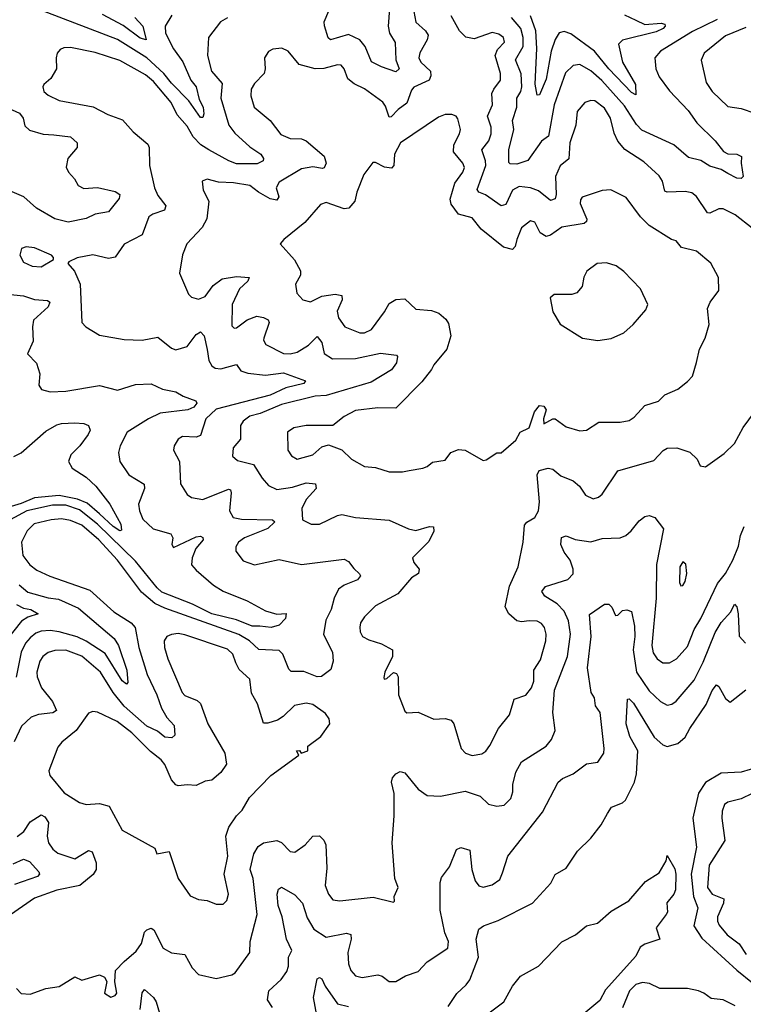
# Model space of a CAD drawing. Extents: x 1678759 to 1859541, y 384609 to 522867.
# Tile 330 of 466: x 1763829 to 1767054, y 512255 to 516645. Entities that reach past the tile are written whole.
import ezdxf

# ---------------------------------------------------------------- set-up
doc = ezdxf.new("R2010")
doc.units = 0

msp = doc.modelspace()

# ---------------------------------------------------------------- linework, layer by layer
at = {"layer": '0CON20XD'}
for points in [[(1765481.3, 516755), (1765471, 516615), (1765476.7, 516585), (1765503, 516543), (1765505.6, 516465.6), (1765519.6, 516425), (1765505, 516412.3), (1765441.9, 516435), (1765396.2, 516456.2), (1765368.1, 516525), (1765345, 516555.3), (1765295, 516578.9), (1765214.7, 516554.7), (1765204.3, 516564.3), (1765186.9, 516616.9), (1765186.3, 516635), (1765206.4, 516683.6)], [(1765580.4, 516705), (1765594.1, 516634.1), (1765637.8, 516595), (1765648.8, 516575), (1765645.4, 516555), (1765613, 516497), (1765608.5, 516475), (1765616.8, 516455), (1765660, 516415), (1765661.7, 516395), (1765653.9, 516375), (1765585, 516343.5), (1765575, 516330.8), (1765555, 516272.5), (1765515.7, 516244.3), (1765485, 516210.8), (1765475, 516209.4), (1765458.9, 516258.9), (1765447, 516277), (1765365, 516336.4), (1765319.3, 516359.3), (1765290.7, 516380.7), (1765275, 516426.2), (1765261.5, 516441.5), (1765245, 516443.5), (1765185, 516426.8), (1765145, 516425.4), (1765074.2, 516445), (1765025, 516503.8), (1764997.3, 516517.3), (1764957, 516513), (1764937.1, 516502.9), (1764920, 516475), (1764923.1, 516425), (1764917.8, 516405), (1764875, 516360), (1764860.4, 516335), (1764859.1, 516305), (1764874.4, 516255), (1764945, 516195.7), (1764992.4, 516132.4), (1765035, 516115.4), (1765085, 516112.8), (1765105, 516104.6), (1765186.3, 516036.3), (1765194.7, 516005), (1765185.9, 515984.1), (1765178.5, 515981.5), (1765135, 515988.9), (1765085, 515978.9), (1764985, 515919.5), (1764972.1, 515895), (1764983.2, 515855), (1764975, 515839.6), (1764945, 515845.7), (1764892.9, 515875), (1764855, 515904.7), (1764782.3, 515917.7), (1764715, 515920), (1764665, 515933.8), (1764642.5, 515925), (1764646, 515885), (1764671.8, 515835), (1764662.7, 515757.3), (1764642.3, 515717.7), (1764573.3, 515645), (1764554, 515596), (1764541.2, 515515), (1764580.9, 515420.9), (1764595, 515408), (1764625, 515398.1), (1764655, 515411.1), (1764690.9, 515459.1), (1764730.8, 515489.2), (1764795, 515499.1), (1764851.4, 515495), (1764845, 515479.1), (1764808.7, 515445), (1764776.4, 515375), (1764775, 515280), (1764785, 515268.8), (1764795, 515270), (1764843.2, 515306.8), (1764885, 515322), (1764915, 515317.2), (1764936.2, 515306.2), (1764941.2, 515295), (1764916.8, 515225), (1764915.5, 515215), (1764926.5, 515196.5), (1765005, 515156.1), (1765035, 515154.2), (1765065, 515161.8), (1765116.4, 515193.6), (1765155, 515232.5), (1765174.8, 515204.8), (1765185.8, 515155.8), (1765222.7, 515132.7), (1765325, 515134.2), (1765437.2, 515157.2), (1765508.3, 515148.3), (1765513, 515143), (1765508, 515115), (1765486.1, 515083.9), (1765395, 515028.9), (1765195, 514968.3), (1765145, 514966.3), (1764995, 514928.7), (1764900.8, 514889.2), (1764855, 514876.9), (1764824.4, 514855), (1764813.1, 514835), (1764813.5, 514775), (1764780, 514735), (1764777.9, 514697.9), (1764799.2, 514679.2), (1764871.4, 514661.4), (1764910.1, 514600.1), (1764937.4, 514567.4), (1764975, 514549.5), (1765045, 514560), (1765105, 514579.5), (1765147.1, 514575), (1765149.5, 514555), (1765106.1, 514505), (1765086.9, 514465), (1765088.8, 514415), (1765127.5, 514395), (1765165, 514395.6), (1765245, 514434.3), (1765265, 514437.8), (1765325, 514424.5), (1765475, 514413.3), (1765561.2, 514375), (1765595, 514366.5), (1765655, 514385.4), (1765672.9, 514382.9), (1765674.3, 514364.3), (1765652.2, 514317.8), (1765579.4, 514245), (1765585.6, 514225), (1765608.6, 514195), (1765606.2, 514175), (1765575, 514156.7), (1765514.2, 514085), (1765415, 514030.6), (1765365, 513982.5), (1765347.8, 513955), (1765344.5, 513935.5), (1765345.6, 513915), (1765357.1, 513895), (1765385, 513879.5), (1765441.7, 513861.7), (1765490.8, 513835), (1765490.4, 513805), (1765456, 513735), (1765451.2, 513711.2), (1765453.6, 513703.6), (1765465, 513706.7), (1765495, 513733.8), (1765508.8, 513728.8), (1765515.8, 513715), (1765517.5, 513635), (1765545, 513561.2), (1765555, 513554.4), (1765605, 513556.7), (1765675, 513525.6), (1765725, 513529.4), (1765751.7, 513521.7), (1765764.5, 513504.5), (1765795.8, 513395), (1765816.2, 513375), (1765845, 513364.4), (1765888.2, 513371.8), (1765906.4, 513383.6), (1765925, 513408), (1765962.7, 513485), (1766012.2, 513545), (1766032.2, 513615), (1766085, 513632.9), (1766110.5, 513665), (1766120, 513695), (1766120, 513745), (1766149.5, 513790.5), (1766173.3, 513875), (1766175.3, 513905), (1766167.9, 513935), (1766155, 513952.5), (1766135, 513962.3), (1766100, 513965), (1766065, 513960.3), (1766045, 513964.7), (1766008.4, 513995), (1765993.2, 514026.8), (1766011.5, 514118.5), (1766050.8, 514205), (1766072.5, 514315), (1766079.3, 514390.7), (1766089.5, 514405), (1766125, 514425.4), (1766141.2, 514455), (1766145.2, 514495), (1766134.6, 514615.4), (1766144, 514635), (1766185, 514645.7), (1766205, 514640), (1766240.2, 514610.2), (1766295, 514589.2), (1766324.5, 514564.5), (1766350, 514525), (1766385, 514508.1), (1766408.8, 514515), (1766425, 514528.6), (1766495, 514632.5), (1766655, 514678.8), (1766696.6, 514723.4), (1766715, 514733.6), (1766757.5, 514735), (1766815, 514716.9), (1766848, 514685), (1766861.2, 514655), (1766885, 514650.8), (1766969.1, 514710.9), (1767015, 514754.3), (1767053.6, 514826.4), (1767104.6, 514895.4)], [(1764506.9, 516665), (1764477.1, 516615), (1764479.2, 516585), (1764515, 516514.6), (1764556.3, 516456.3), (1764591.6, 516375), (1764614.7, 516345), (1764628.8, 516288.8), (1764646.4, 516255), (1764650, 516225), (1764645, 516208.6), (1764635, 516208.5), (1764582.7, 516282.7), (1764505, 516361.3), (1764471.5, 516405), (1764395.6, 516475), (1764265, 516557), (1763885, 516701.8)], [(1764342.6, 516655), (1764377.2, 516615), (1764392.5, 516555), (1764365, 516561.7), (1764289.4, 516619.4), (1764197.1, 516667.1)], [(1767093.6, 515715), (1767018.1, 515775), (1766965, 515801.5), (1766945, 515801.8), (1766905, 515781.5), (1766895, 515783.5), (1766845, 515856.9), (1766825, 515872.5), (1766795, 515878.8), (1766715, 515876.2), (1766705, 515880.4), (1766693.8, 515925), (1766679.2, 515949.1), (1766610.6, 516010.6), (1766526.2, 516066.2), (1766495, 516103.1), (1766478.1, 516138.1), (1766462.7, 516205), (1766435, 516249.6), (1766392.1, 516282.1), (1766375, 516284.6), (1766347.5, 516275), (1766313.1, 516235), (1766307.7, 516175), (1766281.3, 516095), (1766275.9, 516024.1), (1766237.2, 515992.8), (1766217.5, 515945), (1766220.3, 515865), (1766215, 515845.7), (1766195, 515838.8), (1766141.4, 515881.4), (1766105, 515894.7), (1766055, 515901.2), (1766025, 515884.5), (1765995, 515820), (1765975, 515814.6), (1765905, 515864.2), (1765875.8, 515875.8), (1765868.1, 515888.1), (1765905.9, 515995), (1765905.5, 516015.5), (1765888.1, 516065), (1765919.7, 516105), (1765930.6, 516135), (1765930.3, 516165), (1765914.3, 516215), (1765936.2, 516265), (1765933.3, 516315), (1765941.4, 516335), (1765971.1, 516375), (1765971.4, 516405), (1765948.4, 516485), (1765958.9, 516511.1), (1765989.6, 516545), (1765984.7, 516564.7), (1765965, 516580.4), (1765935, 516586.9), (1765855, 516558.8), (1765817.1, 516567.1), (1765788.9, 516595), (1765752.1, 516662.1)], [(1766525, 516666.2), (1766575, 516641.9), (1766615, 516623.9), (1766688.7, 516628.7), (1766703.8, 516625), (1766705.8, 516615.8), (1766696.9, 516605), (1766665, 516590.5), (1766516.3, 516553.7), (1766498.2, 516535), (1766515.3, 516455), (1766573.3, 516355), (1766575, 516310), (1766555, 516320.4), (1766455, 516426.1), (1766390.9, 516505), (1766285, 516581.8), (1766255, 516592), (1766233.4, 516586.6), (1766215, 516556.7), (1766197.3, 516505), (1766175, 516379.5), (1766145, 516309.2), (1766135, 516308), (1766126.5, 516356.5), (1766133.1, 516516.9), (1766129.1, 516595), (1766105, 516661.4)], [(1763705.5, 516645), (1763682.9, 516605), (1763690.4, 516555), (1763734.4, 516495), (1763728.1, 516475), (1763687.9, 516442.1), (1763667.5, 516405), (1763667.5, 516375), (1763689.1, 516295), (1763705, 516268.9), (1763735, 516246.8), (1763795, 516242.2), (1763828, 516228), (1763844.6, 516205), (1763850.9, 516170.9), (1763872.3, 516152.3), (1763934, 516134), (1763980.5, 516130.5)], [(1764755, 516652.7), (1764723.1, 516635), (1764670.6, 516565), (1764666, 516485), (1764684.1, 516415), (1764730.5, 516360.5), (1764725.3, 516295), (1764761.2, 516175), (1764788, 516138), (1764855, 516077.7), (1764903.1, 516045), (1764915.7, 516025), (1764914, 516015), (1764887.8, 516002.2), (1764795, 516002.4), (1764760.8, 516015), (1764672.2, 516065), (1764636.2, 516086.2), (1764601.7, 516121.7), (1764575, 516169.5), (1764531.1, 516221.1), (1764503.5, 516275), (1764425, 516368.6), (1764389.1, 516399.1), (1764275, 516462.4), (1764165, 516497.6), (1764055, 516521.2), (1764025, 516518.9), (1764008.9, 516511.1), (1763995.7, 516495), (1763990.6, 516475), (1763992.5, 516425), (1763967.3, 516382.7), (1763936.2, 516355), (1763932, 516345), (1763936.7, 516325), (1763955, 516308), (1764005, 516283.6), (1764156.5, 516256.5), (1764221.2, 516221.2), (1764287.4, 516197.4), (1764335, 516144.2), (1764399.7, 516089.7), (1764405.7, 516075), (1764407.5, 515995), (1764429.2, 515895), (1764445, 515861.4), (1764479.6, 515815), (1764474.7, 515795.3), (1764422.2, 515777.8), (1764405, 515765.5), (1764375, 515685.8), (1764295, 515644.5), (1764254.6, 515585.4), (1764225, 515580.4), (1764155, 515596.5), (1764085, 515582.5), (1764047.5, 515565), (1764043, 515557), (1764073.6, 515523.6), (1764098.5, 515465), (1764105.7, 515295), (1764123.8, 515275), (1764185, 515238.6), (1764295, 515219.4), (1764375, 515215.8), (1764445, 515228.9), (1764505, 515179.4), (1764525, 515173.3), (1764575, 515187.3), (1764615, 515240.6), (1764635, 515252.9), (1764650.4, 515235), (1764663.8, 515173.8), (1764671.3, 515125), (1764685, 515101.1), (1764700.5, 515090.5), (1764725, 515088.6), (1764795, 515107.5), (1764815, 515079.5), (1764845, 515068.9), (1764925, 515059.7), (1765005, 515070.2), (1765102.5, 515035), (1765095, 515021.8), (1765015, 515003), (1764945, 514970.3), (1764705, 514907.7), (1764659, 514865), (1764635, 514790), (1764615, 514783.1), (1764555, 514785.8), (1764535, 514773.8), (1764517.5, 514745), (1764514.2, 514725), (1764540.6, 514675), (1764545.5, 514575), (1764575, 514528.1), (1764595, 514513.6), (1764645, 514505.3), (1764758.8, 514551.2), (1764768.7, 514548.7), (1764772, 514535), (1764763.8, 514455), (1764780, 514425), (1764817.9, 514417.9), (1764955.3, 514415.3), (1764965.3, 514405.3), (1764935, 514375.7), (1764831.4, 514335), (1764803.8, 514315), (1764792.5, 514295), (1764791.5, 514275), (1764825, 514232.2), (1764875, 514213.8), (1764985, 514238.1), (1765085, 514216.2), (1765275, 514238.8), (1765295, 514229.5), (1765317.7, 514197.7), (1765344, 514174), (1765348.5, 514165), (1765335, 514147.1), (1765275, 514123.8), (1765250, 514105), (1765230.5, 514065), (1765217.5, 514015), (1765193.2, 513966.8), (1765183.2, 513903.2), (1765222.9, 513825), (1765225.4, 513784.6), (1765215, 513747.1), (1765173.8, 513716.2), (1765155, 513715.4), (1765095, 513738.2), (1765039.1, 513739.1), (1765028.5, 513748.5), (1765002, 513815), (1764985, 513832.7), (1764895, 513836.9), (1764852.5, 513875), (1764805, 513903.5), (1764475, 514021), (1764431.6, 514041.6), (1764372, 514092), (1764264.8, 514235), (1764181, 514325), (1764105, 514391), (1764055, 514412.2), (1764015, 514419), (1763968.8, 514415), (1763893, 514397), (1763861.6, 514365), (1763837.4, 514315), (1763842.2, 514255), (1763873.4, 514213.4), (1763905, 514190.8), (1763963.7, 514163.7), (1764141.3, 514101.3), (1764247.9, 514005), (1764325.7, 513955.7), (1764342.7, 513935), (1764360.5, 513845), (1764397.5, 513725), (1764439.7, 513635), (1764460.2, 513575), (1764485, 513532.7), (1764517.6, 513497.6), (1764520.6, 513455), (1764507.3, 513442.7), (1764475, 513445.3), (1764443.1, 513473.1), (1764395, 513494.8), (1764294.5, 513584.5), (1764245, 513645.3), (1764188.9, 513735), (1764105, 513806.7), (1764035, 513833.4), (1763985, 513832.4), (1763955, 513822.7), (1763932.1, 513805), (1763918.7, 513785), (1763905.3, 513735), (1763905.9, 513715), (1763925.3, 513665), (1763975.3, 513605), (1763993.1, 513565), (1763976.3, 513553.7), (1763912.6, 513547.4), (1763880, 513535), (1763837.1, 513495), (1763804.6, 513425)], [(1766937.7, 516645), (1766828, 516592), (1766685.7, 516505), (1766659.6, 516475), (1766663.9, 516425), (1766679.6, 516389.6), (1766725, 516328.1), (1766809, 516239), (1766846.9, 516185), (1766928.2, 516105), (1766966.5, 516056.5), (1766985, 516047.1), (1767025, 516044.4), (1767046, 516035), (1767044.4, 516004.4), (1767053.3, 515945), (1767045, 515936.7), (1767025, 515938), (1766985, 515958.1), (1766956, 515976), (1766905, 515991.6), (1766865, 516017.4), (1766809.8, 516029.8), (1766745, 516086.7), (1766602.4, 516152.4), (1766577.7, 516177.7), (1766525, 516261), (1766423.8, 516373.8), (1766375, 516417.2), (1766325, 516444.5), (1766295, 516441.1), (1766262.1, 516407.9), (1766211.6, 516265), (1766186.5, 516125), (1766155, 516102.5), (1766093.9, 516016.1), (1766045, 516001.1), (1766015, 516001.8), (1766008.6, 516008.6), (1766008.8, 516065), (1766031.9, 516155), (1766025.8, 516195.8), (1766044.2, 516255), (1766044.7, 516295), (1766063, 516325), (1766067, 516345), (1766063.9, 516403.9), (1766039.2, 516465), (1766073.3, 516525), (1766073.1, 516565), (1766062, 516605), (1766021.4, 516655)], [(1767065, 516609.2), (1766975, 516572.2), (1766880, 516495), (1766865.7, 516464.3), (1766888.5, 516365), (1766914.8, 516324.8), (1766985, 516257.8), (1767045, 516248.8), (1767105, 516228.5)], [(1765535, 514628.1), (1765565, 514634.4), (1765625.4, 514644.6), (1765645, 514651.9), (1765668.5, 514671.5), (1765725, 514680.8), (1765750.8, 514715), (1765785, 514727.8), (1765815, 514725.8), (1765895, 514678.8), (1765908.3, 514681.7), (1765955, 514713.3), (1765975, 514713.3), (1766040.8, 514769.2), (1766060, 514805), (1766100, 514825), (1766123.7, 514896.3), (1766145, 514924.2), (1766165, 514920.8), (1766175.5, 514905), (1766163.5, 514865), (1766165, 514843.3), (1766205, 514865.6), (1766215, 514865.5), (1766265, 514829.4), (1766325, 514811.1), (1766355, 514814.3), (1766409.5, 514850.5), (1766505, 514850), (1766545, 514858.2), (1766567.3, 514872.7), (1766615, 514924.3), (1766676.7, 514943.3), (1766705, 514972.5), (1766762.1, 514997.9), (1766805, 515030.8), (1766827.5, 515055), (1766845.7, 515115.7), (1766858.5, 515175), (1766883.8, 515225), (1766902.5, 515285), (1766895, 515357.5), (1766906.2, 515385), (1766945, 515436.7), (1766944, 515495), (1766909.5, 515559.5), (1766845, 515612), (1766778.7, 515628.7), (1766755, 515658), (1766733.3, 515665), (1766635, 515727.1), (1766595.9, 515765.9), (1766531.7, 515851.7), (1766464.1, 515885.9), (1766425, 515882.9), (1766336.4, 515853.6), (1766327.9, 515842.1), (1766327.1, 515825), (1766356.7, 515755), (1766355.3, 515744.7), (1766344.7, 515735.3), (1766245, 515719.6), (1766195, 515684), (1766175, 515678.2), (1766148.5, 515695), (1766125, 515742), (1766105, 515747.5), (1766065, 515717.1), (1766044.7, 515665), (1766037.1, 515632.9), (1766025, 515620.4), (1765985, 515630.4), (1765885, 515710), (1765845, 515761.9), (1765785, 515777.5), (1765751.7, 515821.7), (1765747.9, 515845), (1765768.5, 515915), (1765804.6, 515965), (1765810.8, 515985), (1765804.6, 516005), (1765762.3, 516055), (1765763.6, 516086.4), (1765788.9, 516135), (1765793.1, 516155), (1765782.1, 516202.1), (1765774.1, 516214.1), (1765755, 516221.2), (1765725, 516221.4), (1765695, 516209.4), (1765525.6, 516095), (1765498.9, 516045), (1765496.2, 515995), (1765486.7, 515983.3), (1765455, 515987.7), (1765415, 516007.5), (1765402.5, 516007.5), (1765362, 515955), (1765331.5, 515875), (1765323.1, 515835), (1765295.3, 515804.7), (1765275, 515800.8), (1765195, 515828.9), (1765168.9, 515821.1), (1765099.8, 515740.2), (1765006.7, 515665), (1764990, 515645), (1765053.4, 515573.4), (1765080, 515525), (1765080.8, 515505), (1765058.6, 515465), (1765064, 515425), (1765091.2, 515395), (1765125, 515386.9), (1765175, 515412.1), (1765235, 515421.2), (1765264.2, 515415), (1765266.7, 515395), (1765244, 515345), (1765249.6, 515315), (1765278.6, 515275), (1765345, 515248.2), (1765365, 515248.2), (1765396.2, 515263.8), (1765455, 515341.5), (1765475, 515379.1), (1765505, 515397.2), (1765545, 515400), (1765595, 515354), (1765665, 515348.5), (1765696.5, 515336.5), (1765728.8, 515308.8), (1765740, 515290), (1765750.5, 515235), (1765732.2, 515175), (1765675, 515105.8), (1765664.6, 515085.4), (1765620.7, 515029.3), (1765505, 514912.5), (1765425, 514914), (1765325, 514902.5), (1765274.3, 514875), (1765224.4, 514835.6), (1765105, 514835.4), (1765050, 514825), (1765022.5, 514805), (1765024.4, 514725), (1765040.7, 514700.7), (1765065, 514684.6), (1765135, 514704.5), (1765175, 514740.6), (1765205, 514748.9), (1765265, 514726.2), (1765308, 514685), (1765365, 514652.9), (1765415, 514648.1), (1765475, 514629.1), (1765535, 514628.1)], [(1763980.5, 516130.5), (1764055, 516122.7), (1764085.6, 516095), (1764084.4, 516075), (1764043.5, 516025), (1764036.6, 515986.6), (1764045.6, 515965), (1764072.9, 515935), (1764090, 515905), (1764115, 515892.1), (1764175, 515895.9), (1764255, 515878.9), (1764274.4, 515865), (1764272.4, 515847.6), (1764225, 515788.2), (1764165, 515777.5), (1764125, 515758.6), (1764045, 515741.4), (1763985, 515756.8), (1763903.9, 515803.9), (1763847.9, 515855), (1763775, 515885.3)], [(1763925, 515543.1), (1763980, 515575), (1763980, 515585), (1763970, 515595), (1763895, 515628), (1763857.7, 515632.3), (1763836.1, 515623.9), (1763830, 515595), (1763845, 515564), (1763885, 515545.8), (1763925, 515543.1)], [(1766405, 515214.6), (1766465, 515222.9), (1766521.1, 515248.9), (1766563.6, 515285), (1766619.1, 515350.9), (1766628, 515375), (1766595.8, 515445), (1766521.4, 515521.4), (1766487.4, 515547.4), (1766445, 515560.5), (1766402.4, 515557.6), (1766357.3, 515522.7), (1766343, 515497), (1766335.8, 515455), (1766312.7, 515427.3), (1766290.5, 515419.5), (1766210.7, 515419.3), (1766193.3, 515405), (1766205, 515342.5), (1766237.3, 515287.3), (1766337.5, 515225), (1766405, 515214.6)], [(1763775, 515421.5), (1763845, 515412.8), (1763895, 515396.8), (1763953.1, 515393.1), (1763963.1, 515385), (1763955.3, 515365), (1763890, 515305), (1763885.4, 515274.6), (1763888.9, 515211.1), (1763863.3, 515155), (1763903.9, 515113.9), (1763918, 515065), (1763914, 515015), (1763926.1, 514996.1), (1763965, 514986), (1764035, 514988.1), (1764183.8, 515013.8), (1764265, 514992.9), (1764345, 515018), (1764415, 515020.5), (1764465, 514996.6), (1764525.4, 514985.4), (1764556.7, 514966.7), (1764613.8, 514945), (1764618.6, 514935), (1764605, 514917.1), (1764578, 514905), (1764455, 514889.6), (1764402.4, 514865), (1764307.7, 514805), (1764277.3, 514745), (1764269.5, 514715), (1764275.6, 514675), (1764315.3, 514615.3), (1764383.7, 514573.7), (1764384.6, 514555), (1764358.5, 514485), (1764362, 514455), (1764378.1, 514418.1), (1764424.4, 514375), (1764502.1, 514352.1), (1764512, 514335), (1764506.7, 514305), (1764515, 514291.2), (1764615, 514338.5), (1764635, 514341.4), (1764645, 514335.8), (1764647.1, 514325), (1764613.8, 514286.2), (1764597.3, 514245), (1764594.7, 514214.7), (1764615, 514190), (1764692.8, 514122.8), (1764735, 514097.3), (1764843.2, 514053.2), (1764925, 514008.8), (1764975, 513994.3), (1765016.4, 513996.4), (1765013.8, 513975), (1764985, 513945.7), (1764950, 513935), (1764899.4, 513940.6), (1764865, 513940.9), (1764795, 513968.9), (1764684.6, 513995), (1764598.4, 514038.4), (1764462.5, 514092.5), (1764440.9, 514110.9), (1764345, 514229.8), (1764175, 514395.7), (1764095, 514459.6), (1764035, 514479.6), (1763975, 514480.6), (1763860, 514455), (1763786.7, 514415)], [(1763803.1, 514696.9), (1763835, 514713.1), (1763945, 514810.3), (1763995, 514838.2), (1764015, 514844.6), (1764075, 514847.5), (1764115, 514843.5), (1764136, 514835), (1764142.9, 514815), (1764133.3, 514795), (1764097.3, 514745), (1764056.9, 514705), (1764045.7, 514675), (1764063.1, 514645), (1764125, 514605.3), (1764168.8, 514565), (1764230.9, 514485), (1764279.2, 514395), (1764282, 514368), (1764275, 514365.7), (1764245, 514384.8), (1764185, 514441), (1764129.1, 514489.1), (1764086.8, 514506.8), (1764005, 514522.7), (1763895, 514512.9), (1763835, 514487), (1763675, 514440.4)], [(1765197.7, 512862.3), (1765190.4, 512785), (1765204.5, 512745), (1765225, 512720), (1765255, 512715.4), (1765405, 512732.2), (1765495, 512710), (1765500, 512715), (1765497.5, 512735), (1765516.2, 512775), (1765501.4, 512815), (1765489.5, 512975), (1765498.5, 513095), (1765497.7, 513195), (1765485.5, 513245), (1765491.1, 513265), (1765505, 513282.9), (1765525, 513292.5), (1765545, 513286), (1765605, 513214.3), (1765645.4, 513185.4), (1765705, 513182.9), (1765815, 513205.4), (1765881.9, 513181.9), (1765917.6, 513147.6), (1765955, 513138.5), (1765987.6, 513142.4), (1766017.2, 513172.8), (1766027.5, 513202.5), (1766026.6, 513235), (1766040.7, 513289.3), (1766064.7, 513335.3), (1766175, 513405.6), (1766198.9, 513435), (1766215.6, 513475), (1766205.5, 513555), (1766212.3, 513655), (1766270.3, 513805), (1766284.2, 513905), (1766274.8, 513965), (1766255, 514008.2), (1766225, 514040), (1766169.5, 514075), (1766155.6, 514095), (1766172, 514118), (1766271.7, 514148.3), (1766296.2, 514173.8), (1766295.4, 514195), (1766281.7, 514235), (1766255, 514270.4), (1766240.5, 514305), (1766243.7, 514336.3), (1766265, 514343.8), (1766305, 514326.9), (1766375, 514316.7), (1766425, 514331.5), (1766505.6, 514334.4), (1766531.2, 514345), (1766554.6, 514365.4), (1766589.7, 514410.3), (1766615, 514429.2), (1766635, 514434.3), (1766660, 514425), (1766698.1, 514375), (1766666.7, 514215), (1766666, 514065), (1766645.8, 513855), (1766651.9, 513821.9), (1766669.5, 513795), (1766695, 513777.5), (1766725, 513777.7), (1766756.4, 513795), (1766805, 513849.5), (1766834.8, 513925.2), (1766865.3, 513975), (1766939.2, 514130.8), (1766974.8, 514175.2), (1767007.6, 514235), (1767032.8, 514297.2), (1767041.3, 514345), (1767057.4, 514385)], [(1766775, 514120), (1766785, 514122.5), (1766795, 514140), (1766802, 514175), (1766797.3, 514217.3), (1766785, 514226.7), (1766770.8, 514205), (1766770, 514135), (1766775, 514120)], [(1763826.7, 514125), (1763865, 514091.7), (1763955, 514067), (1764001.2, 514061.2), (1764091.1, 514021.1), (1764249.4, 513885), (1764269.6, 513855), (1764306.1, 513745), (1764311.1, 513688.9), (1764305, 513681.9), (1764285, 513696.9), (1764209.2, 513819.2), (1764125, 513874.2), (1764085, 513893.7), (1764005, 513914.8), (1763965, 513920.8), (1763925, 513918.5), (1763900, 513910), (1763875, 513888.8), (1763854.9, 513865.1), (1763835.3, 513825.3), (1763813.1, 513713.1)], [(1763815, 514036.9), (1763845, 514020.2), (1763878.6, 514015), (1763910.8, 513995), (1763865, 513981.4), (1763836.6, 513963.4), (1763775, 513884.6)], [(1764955, 512240.6), (1764932.9, 512275), (1764938.5, 512315), (1764994.7, 512365.3), (1765018.8, 512401.2), (1765026.4, 512425), (1765027.3, 512465), (1765041.4, 512495), (1765018.3, 512545), (1764998.9, 512645), (1764981.1, 512695), (1764976.7, 512745), (1764982.7, 512767.3), (1764995, 512776.9), (1765055, 512743.2), (1765088.8, 512705), (1765110, 512640), (1765139.8, 512589.8), (1765195, 512553.4), (1765285, 512571.2), (1765305, 512565.7), (1765306.1, 512545), (1765291.8, 512485), (1765293.6, 512435), (1765304.4, 512405), (1765325, 512381.4), (1765354.6, 512374.6), (1765425, 512386.5), (1765445, 512380), (1765475, 512356), (1765505, 512355.8), (1765548.3, 512381.7), (1765605, 512400.8), (1765645.5, 512444.5), (1765737.5, 512505), (1765739.4, 512535), (1765723.9, 512573.9), (1765702.7, 512675), (1765702.4, 512797.6), (1765709.3, 512820.7), (1765745, 512867.5), (1765775.4, 512944.6), (1765795, 512954.4), (1765835, 512941.2), (1765843.8, 512855), (1765858.9, 512805), (1765875, 512782.5), (1765895, 512776.4), (1765935, 512787.5), (1765968.2, 512811.8), (1765980.3, 512840.3), (1766004.5, 512915), (1766158.9, 513111.1), (1766228.9, 513245), (1766248.7, 513261.3), (1766295, 513282.5), (1766355, 513327.1), (1766406.3, 513333.7), (1766431.9, 513375), (1766434.5, 513395.5), (1766416.7, 513555), (1766394.8, 513584.8), (1766390.9, 513620.9), (1766376.4, 513645), (1766359.6, 513755), (1766376.5, 513895), (1766367.8, 513992.2), (1766435, 514038.9), (1766455, 514038.1), (1766468.6, 514025), (1766485, 513988.8), (1766495, 513990), (1766515, 514010), (1766535, 514013.3), (1766555, 514005.7), (1766569.3, 513940.7), (1766571.2, 513895), (1766563.5, 513835), (1766577.6, 513735), (1766635, 513652.5), (1766685, 513604.4), (1766715, 513588.5), (1766735, 513592.2), (1766755, 513605.6), (1766835, 513700.5), (1766875, 513780.5), (1766928.2, 513911.8), (1766955, 513956.8), (1766998.2, 514005), (1767015, 514038), (1767025, 514026.7), (1767030.8, 513995), (1767035.5, 513895.5), (1767064.4, 513864.4)], [(1764735, 512700.9), (1764752.6, 512717.4), (1764760, 512745), (1764740, 512835), (1764755.9, 512915), (1764747.3, 513005), (1764760.6, 513045), (1764795, 513095.6), (1764819.8, 513120.2), (1764853.4, 513176.6), (1764947.5, 513275), (1765072.5, 513365), (1765062.5, 513385), (1765076.2, 513386.2), (1765083.6, 513373.6), (1765112.5, 513385), (1765112.5, 513405), (1765171.1, 513448.9), (1765211.1, 513505), (1765207.8, 513527.8), (1765191.7, 513551.7), (1765135, 513590.9), (1765105, 513597.1), (1765053.8, 513586.2), (1765002.5, 513537.5), (1764977.8, 513522.2), (1764935, 513507.5), (1764915, 513507.5), (1764889.2, 513595), (1764861.5, 513641.5), (1764854, 513704), (1764807, 513747), (1764792.8, 513777.2), (1764778.4, 513815), (1764755, 513837.5), (1764565, 513902.2), (1764535, 513907.6), (1764505, 513903.8), (1764485, 513894.4), (1764472.9, 513875), (1764474.6, 513845), (1764488.7, 513795), (1764553.1, 513645), (1764565, 513631.8), (1764619.5, 513609.5), (1764635.3, 513595.3), (1764667.8, 513505), (1764742.5, 513375), (1764750, 513325), (1764725, 513288), (1764685, 513254.3), (1764655, 513248.8), (1764615, 513230.8), (1764575, 513233.8), (1764535, 513228), (1764525, 513232.5), (1764505, 513256), (1764475, 513324.3), (1764460, 513345), (1764412.2, 513382.2), (1764328.8, 513465), (1764263.5, 513515), (1764175, 513557.5), (1764155, 513560), (1764135, 513552), (1764080.5, 513475), (1764016.9, 513423.1), (1763998.9, 513401.1), (1763958.8, 513295), (1763963.8, 513275), (1764027.3, 513197.3), (1764095, 513154.4), (1764125, 513145.5), (1764185, 513149.6), (1764227.3, 513137.3), (1764285, 513030.6), (1764430.8, 512950.8), (1764440, 512925), (1764495, 512936.2), (1764535.4, 512815.4), (1764588.3, 512738.3), (1764625, 512722.2), (1764665, 512717.8), (1764705, 512701.8), (1764735, 512700.9)], [(1765738.5, 512245), (1765777.7, 512302.3), (1765819.1, 512340.9), (1765835, 512364.4), (1765873.5, 512465), (1765862.7, 512545), (1765875, 512589.2), (1765896.2, 512605), (1765961.1, 512628.9), (1766114.3, 512705), (1766195.5, 512794.5), (1766215, 512833.8), (1766265, 512861.2), (1766315, 512938), (1766373.8, 512995), (1766420, 513055), (1766449.4, 513105), (1766466.6, 513133.4), (1766515, 513152.5), (1766529.5, 513165), (1766568.5, 513245), (1766578.5, 513281.5), (1766583.5, 513385), (1766548, 513448), (1766532.4, 513505), (1766537.5, 513615), (1766545, 513617.1), (1766565, 513596.7), (1766656.8, 513445), (1766695, 513411.2), (1766715, 513404.6), (1766762.6, 513417.4), (1766795.5, 513445), (1766815.3, 513485), (1766888.9, 513591.1), (1766915, 513654.2), (1766935, 513679.2), (1766945, 513671.4), (1766975, 513618.5), (1766995, 513602.2), (1767065, 513657.3)], [(1767125, 513313.2), (1767045, 513290), (1766955, 513284.5), (1766886.2, 513243.8), (1766854.5, 513195.5), (1766829.1, 513085), (1766845.6, 512955), (1766822.4, 512835), (1766831.6, 512735), (1766851.7, 512685), (1766833.2, 512605), (1766869.2, 512549.2), (1767025, 512406.8), (1767095, 512350.3)], [(1767142.3, 513217.7), (1767045, 513170.4), (1766985, 513156.4), (1766970, 513145), (1766959.5, 513115), (1766958.2, 513085), (1766971.4, 512985), (1766901.7, 512875), (1766894.8, 512774.8), (1766915, 512745.8), (1766966.7, 512725), (1766966.3, 512705), (1766939.1, 512645), (1766938.7, 512625), (1766947.1, 512607.1), (1766981.8, 512565), (1767035, 512524.6), (1767067.1, 512477.1)], [(1763816.9, 513003.1), (1763847.6, 513025), (1763875, 513068.6), (1763925, 513099.6), (1763940.4, 513090.4), (1763956.6, 513065), (1763950.5, 513005), (1763956.5, 512975), (1763976.8, 512946.8), (1763998.8, 512928.8), (1764075, 512903.5), (1764135, 512940), (1764152.5, 512935), (1764170, 512885), (1764169.1, 512855), (1764156.9, 512833.1), (1764096.3, 512783.7), (1763995, 512763.1), (1763895, 512728.4), (1763787.2, 512652.8)], [(1763813.8, 512325), (1763835, 512302.9), (1763875, 512300.4), (1763945, 512325.3), (1764005, 512333.9), (1764075, 512376.4), (1764105, 512362.5), (1764185, 512385.7), (1764206.2, 512376.2), (1764217, 512357), (1764206.7, 512305), (1764235, 512286.2), (1764255, 512294), (1764261.2, 512305), (1764252.5, 512355), (1764256.2, 512405), (1764293.9, 512446.1), (1764348.4, 512491.6), (1764371.2, 512525), (1764384.3, 512575.7), (1764395, 512586.9), (1764415, 512594.4), (1764426.6, 512586.6), (1764468.2, 512505), (1764505, 512483.8), (1764565, 512476), (1764597.4, 512417.4), (1764625, 512387.1), (1764705, 512370), (1764775, 512386), (1764788.8, 512395), (1764854, 512485), (1764855.6, 512535), (1764887.5, 512655), (1764869.6, 512815), (1764856.5, 512855), (1764872.5, 512925), (1764891.7, 512958.3), (1764915, 512973.9), (1764975, 512985.5), (1764995.4, 512975.4), (1765035, 512935.6), (1765055, 512933.6), (1765100.8, 512965), (1765135, 513003.8), (1765165, 513005.7), (1765185, 512986), (1765193.3, 512965), (1765197.7, 512862.3)], [(1763799.8, 512880.2), (1763845, 512901.5), (1763872, 512892), (1763914.4, 512845), (1763917.1, 512835), (1763908, 512825), (1763805, 512789.2)], [(1765915, 512211.4), (1765986.7, 512265), (1766025.8, 512335), (1766060.6, 512379.4), (1766141.2, 512425), (1766245, 512532.9), (1766305.4, 512564.6), (1766355, 512604), (1766404.1, 512615.9), (1766465, 512670), (1766543.9, 512716.1), (1766618.3, 512801.7), (1766678.5, 512841.5), (1766710, 512895), (1766715, 512917.5), (1766748.4, 512858.4), (1766753.8, 512835), (1766751.8, 512765), (1766744.4, 512745), (1766713.4, 512706.6), (1766715.5, 512665), (1766710.6, 512655), (1766665.8, 512595), (1766682, 512545), (1766615, 512522.5), (1766595, 512510), (1766575, 512469.2), (1766440.4, 512319.6), (1766415, 512271.8), (1766334.6, 512205)], [(1765153.3, 512205), (1765138.9, 512285), (1765155, 512368), (1765165, 512374.3), (1765175, 512368.1), (1765190.8, 512335), (1765245, 512256.7), (1765294, 512245)], [(1764365, 512231.5), (1764374.8, 512305.2), (1764385, 512320.8), (1764425, 512285.4), (1764437.3, 512265), (1764451.8, 512215)], [(1767018.5, 512248.5), (1766965, 512275.2), (1766910.2, 512280.2), (1766878.7, 512305), (1766855, 512314.1), (1766804.8, 512325.2), (1766682.5, 512325), (1766636.7, 512346.7), (1766605, 512352.5), (1766575, 512342.2), (1766546.2, 512315), (1766515, 512239.5)]]:
    msp.add_lwpolyline(points, dxfattribs=at)

doc.saveas('drawing.dxf')
